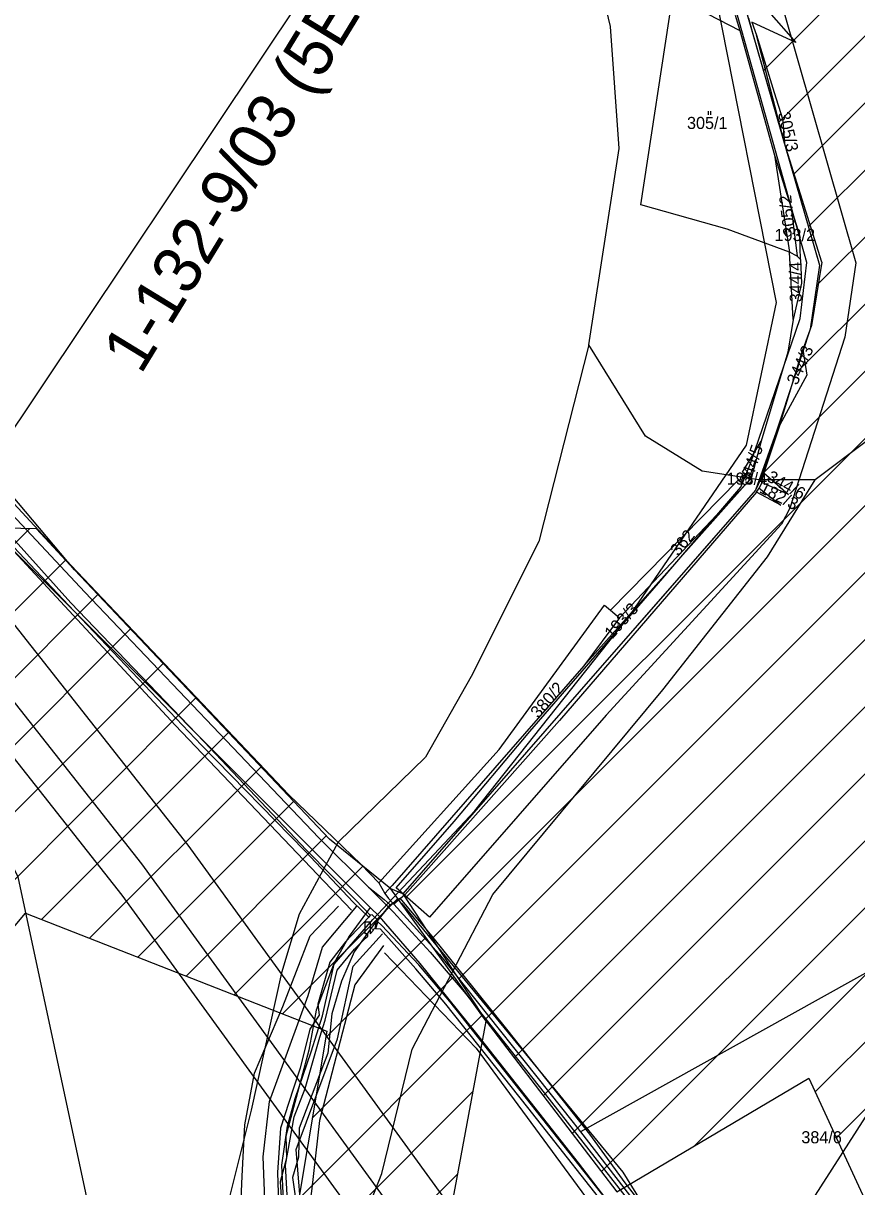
# Model space of a CAD drawing. Extents: x -564810 to -550519, y -1045831 to -1034011.
# Drawn here: x -553793.1 to -553441.6, y -1036611.1 to -1036120.6 of the extents above; entities that cross this region are included whole.
import ezdxf

# ---------------------------------------------------------------- set-up
doc = ezdxf.new("R2010")
doc.units = 0
for name, color, linetype in [('Interakční prvky', 7, 'Continuous'), ('KN stav', 7, 'Continuous'), ('Obvod KPU', 7, 'Continuous'), ('Odvodněné plochy', 7, 'Continuous'), ('Parcelní čísla', 7, 'Continuous'), ('Plynovod', 7, 'Continuous'), ('přeložka st silnice', 7, 'Continuous'), ('STG', 7, 'Continuous'), ('vodní toky', 7, 'Continuous'), ('Vrstva 12', 7, 'Continuous'), ('Vrstva 13', 7, 'Continuous'), ('Vrstva 16', 7, 'Continuous'), ('Vrstva 18', 7, 'Continuous'), ('Vrstva 33', 7, 'Continuous'), ('Vrstva 39', 7, 'Continuous'), ('zamokř ploch', 7, 'Continuous')]:
    doc.layers.add(name, color=color, linetype=linetype)

msp = doc.modelspace()

# ---------------------------------------------------------------- linework, layer by layer
at = {"layer": 'Interakční prvky'}
for points in [[(-553825.95, -1036312.25), (-553729.07, -1036416.54), (-553654.66, -1036494.47)], [(-553633.54, -1036491.59), (-553540.33, -1036604.94), (-553484.09, -1036695.78)], [(-553771.07, -1036735.2), (-553759.45, -1036726.36), (-553747.36, -1036724.03), (-553740.85, -1036707.75), (-553725.97, -1036699.38), (-553710.62, -1036688.21), (-553696.67, -1036658.9), (-553690.63, -1036630.99), (-553692.02, -1036598.43), (-553689.23, -1036575.17), (-553672.96, -1036530.5), (-553666.91, -1036510.03), (-553652.5, -1036492.82)], [(-553735.75, -1036735.34), (-553722.19, -1036712.85), (-553707.85, -1036701.22), (-553688.47, -1036686.49), (-553680.34, -1036652.38), (-553675.3, -1036627.95), (-553678.01, -1036595.39), (-553660.57, -1036548.71), (-553653.99, -1036518.08), (-553641.59, -1036504.51)], [(-553640.77, -1036512.49), (-553602.2, -1036552.69), (-553543.55, -1036632.27), (-553492.12, -1036717.48)]]:
    msp.add_lwpolyline(points, dxfattribs=at)
at = {"layer": 'KN stav'}
for p, q in [((-553532.75, -1036197.1), (-553519.25, -1036108.91)), ((-553519.25, -1036108.91), (-553490.93, -1036123.63)), ((-553492.88, -1036117.08), (-553490.93, -1036123.63)), ((-553478.77, -1036115.69), (-553467.32, -1036128.66)), ((-553490.93, -1036123.63), (-553476.26, -1036176.23)), ((-553467.32, -1036128.66), (-553485.9, -1036120.15)), ((-553485.9, -1036120.15), (-553483.93, -1036125.58)), ((-553483.93, -1036125.58), (-553476.49, -1036149.74)), ((-553472.16, -1036171.16), (-553483.93, -1036125.58)), ((-553476.49, -1036149.74), (-553473.02, -1036160.89)), ((-553473.02, -1036160.89), (-553472.62, -1036163.98)), ((-553472.62, -1036163.98), (-553472.16, -1036171.16)), ((-553456.39, -1036221.24), (-553472.16, -1036171.16)), ((-553476.26, -1036176.23), (-553470.07, -1036217.01)), ((-553476.26, -1036176.23), (-553469.36, -1036198.32)), ((-553496.34, -1036207.43), (-553532.75, -1036197.1)), ((-553469.36, -1036198.32), (-553466.71, -1036218.79)), ((-553465.67, -1036210.1), (-553469.36, -1036198.32)), ((-553470.07, -1036217.01), (-553496.34, -1036207.43)), ((-553465.36, -1036220.16), (-553465.67, -1036210.1)), ((-553466.71, -1036218.79), (-553470.07, -1036217.01)), ((-553468.42, -1036245.44), (-553470.07, -1036217.01)), ((-553466.71, -1036218.79), (-553465.36, -1036220.16)), ((-553465.36, -1036220.16), (-553464.93, -1036230.16)), ((-553456.39, -1036221.24), (-553460.72, -1036248.02)), ((-553464.93, -1036230.16), (-553468.42, -1036245.44)), ((-553468.42, -1036245.44), (-553470.65, -1036259.15)), ((-553460.72, -1036248.02), (-553464.4, -1036258.15)), ((-553470.65, -1036259.15), (-553481.98, -1036296.72)), ((-553474.08, -1036289.82), (-553464.4, -1036258.15)), ((-553464.4, -1036258.15), (-553462.69, -1036268.89)), ((-553462.69, -1036268.89), (-553474.08, -1036289.82)), ((-553834.79, -1036282.4), (-553772.85, -1036349.21)), ((-553474.08, -1036289.82), (-553480.81, -1036310.14)), ((-553489.8, -1036309.82), (-553481.98, -1036296.72)), ((-553481.98, -1036296.72), (-553486.04, -1036311.85)), ((-553646.86, -1036493.3), (-553836.37, -1036303.85)), ((-553489.8, -1036309.82), (-553487.91, -1036310.76)), ((-553486.9, -1036312.98), (-553489.8, -1036309.82)), ((-553487.91, -1036310.76), (-553486.04, -1036311.85)), ((-553481.65, -1036314.23), (-553480.81, -1036310.14)), ((-553480.81, -1036310.14), (-553470.4, -1036319.22)), ((-553545.53, -1036368.02), (-553491.7, -1036313.14)), ((-553541.65, -1036371.27), (-553488.65, -1036315.11)), ((-553488.65, -1036315.11), (-553540.01, -1036372.82)), ((-553491.7, -1036313.14), (-553488.65, -1036315.11)), ((-553486.9, -1036312.98), (-553488.65, -1036315.11)), ((-553486.04, -1036311.85), (-553486.9, -1036312.98)), ((-553481.65, -1036314.23), (-553482.75, -1036316.57)), ((-553470.4, -1036319.22), (-553481.65, -1036314.23)), ((-553483.87, -1036318.18), (-553567.05, -1036414.5)), ((-553483.87, -1036318.18), (-553482.75, -1036316.57)), ((-553473.59, -1036323.71), (-553483.87, -1036318.18)), ((-553482.75, -1036316.57), (-553473.59, -1036323.71)), ((-553772.85, -1036349.21), (-553691.27, -1036435.15)), ((-553592.4, -1036426.67), (-553548, -1036365.94)), ((-553548, -1036365.94), (-553545.53, -1036368.02)), ((-553545.53, -1036368.02), (-553541.65, -1036371.27)), ((-553541.65, -1036371.27), (-553556.66, -1036391.5)), ((-553540.01, -1036372.82), (-553556.66, -1036391.5)), ((-553556.66, -1036391.5), (-553637.57, -1036484.14)), ((-553567.05, -1036414.5), (-553632.22, -1036488.05)), ((-553643.15, -1036482.96), (-553592.4, -1036426.67)), ((-553691.27, -1036435.15), (-553681.2, -1036445.75)), ((-553681.2, -1036445.75), (-553650.68, -1036475.16)), ((-553650.68, -1036475.16), (-553643.15, -1036482.96)), ((-553643.15, -1036482.96), (-553640.66, -1036487.51)), ((-553637.57, -1036484.14), (-553640.66, -1036487.51)), ((-553640.66, -1036487.51), (-553639.09, -1036489.49)), ((-553639.09, -1036489.49), (-553636.83, -1036491.99)), ((-553632.22, -1036488.05), (-553636.83, -1036491.99)), ((-553636.83, -1036491.99), (-553617.64, -1036513.21)), ((-553646.86, -1036493.3), (-553655.73, -1036505.44)), ((-553642.94, -1036497.21), (-553653.52, -1036512.02)), ((-553642.94, -1036497.21), (-553646.86, -1036493.3)), ((-553625.8, -1036516.97), (-553642.94, -1036497.21)), ((-553655.73, -1036505.44), (-553662.03, -1036516.63)), ((-553653.52, -1036512.02), (-553658.93, -1036524.45)), ((-553416.78, -1036509.23), (-553558.07, -1036587.98)), ((-553662.03, -1036516.63), (-553669.55, -1036536.68)), ((-553601.8, -1036546.66), (-553625.8, -1036516.97)), ((-553617.64, -1036513.21), (-553561.22, -1036584.01)), ((-553658.93, -1036524.45), (-553663.03, -1036538.24)), ((-553669.55, -1036536.68), (-553672.64, -1036553.54)), ((-553663.03, -1036538.24), (-553664.73, -1036554.74)), ((-553558.94, -1036600.95), (-553601.8, -1036546.66)), ((-553672.64, -1036553.54), (-553682.35, -1036589.78)), ((-553664.73, -1036554.74), (-553676.84, -1036586.37)), ((-553561.22, -1036584.01), (-553558.07, -1036587.98)), ((-553682.35, -1036589.78), (-553682.15, -1036599)), ((-553676.84, -1036586.37), (-553677.04, -1036598.58)), ((-553558.07, -1036587.98), (-553522.25, -1036634.24)), ((-553682.15, -1036599), (-553684.85, -1036609.03)), ((-553677.04, -1036598.58), (-553679.54, -1036607.2)), ((-553529.26, -1036639.79), (-553558.94, -1036600.95)), ((-553684.85, -1036609.03), (-553683.95, -1036621.49)), ((-553679.54, -1036607.2), (-553677.24, -1036623.69))]:
    msp.add_line(p, q, dxfattribs=at)
at = {"layer": 'Obvod KPU'}
for p, q in [((-553487.26, -1036118.39), (-553485.61, -1036124.55)), ((-553485.61, -1036124.55), (-553457.31, -1036222.6)), ((-553457.31, -1036222.6), (-553461.25, -1036249.5)), ((-553461.25, -1036249.5), (-553482.03, -1036312.59)), ((-553771.48, -1036351.02), (-553831.87, -1036279.39)), ((-553482.03, -1036312.59), (-553484.33, -1036317.36)), ((-553484.33, -1036317.36), (-553558.69, -1036402.45)), ((-553663.97, -1036464.5), (-553771.48, -1036351.02)), ((-553558.69, -1036402.45), (-553633.04, -1036487.54)), ((-553638.09, -1036485.44), (-553663.97, -1036464.5)), ((-553633.04, -1036487.54), (-553638.09, -1036485.44))]:
    msp.add_line(p, q, dxfattribs=at)
at = {"layer": 'Odvodněné plochy'}
for points in [[(-553553.49, -1035859.8), (-553552.15, -1035894.88), (-553519.64, -1036008.47), (-553491.77, -1036103.09), (-553457.31, -1036222.6), (-553461.25, -1036249.5), (-553474.92, -1036290.99), (-553484.33, -1036317.36), (-553536.13, -1036376.63), (-553558.69, -1036402.45), (-553633.04, -1036487.54)], [(-553787.54, -1036333.77), (-553960.53, -1036330.09), (-553891.52, -1036520.61), (-553816.99, -1036525.22), (-553792.14, -1036495.76), (-553665.16, -1036545.47), (-553681.17, -1036641.26), (-553702.88, -1036687.85), (-553719.72, -1036719.83), (-553750.41, -1036741.97), (-553768.51, -1036756.72)], [(-553768.51, -1036756.72), (-553699.2, -1036763.97), (-553639.39, -1036761.21), (-553620.07, -1036660.88), (-553597.98, -1036541.23), (-553638.09, -1036485.44), (-553663.97, -1036464.5), (-553771.48, -1036351.02), (-553787.54, -1036333.77)], [(-553633.04, -1036487.54), (-553597.98, -1036541.23), (-553542.77, -1036613.21), (-553461.8, -1036565.34), (-553407.51, -1036683.16)]]:
    msp.add_lwpolyline(points, dxfattribs=at)
at = {"layer": 'Plynovod'}
for points in [[(-554428.56, -1035578.55), (-554428.56, -1035578.55), (-554428.56, -1035578.55), (-554027.79, -1036081.22), (-553723.76, -1036467.01), (-553550.38, -1036705.78), (-553550.38, -1036705.78), (-553522.74, -1037110.43), (-553438.57, -1037242.38), (-553213.69, -1037591.73), (-553193.58, -1037703.57), (-553145.84, -1037777.72), (-553110.67, -1037838.04), (-552972.47, -1038070.52), (-552972.47, -1038070.52), (-552302.85, -1038878.56)], [(-552322.24, -1038886.46), (-552991.86, -1038078.43), (-553130.06, -1037845.94), (-553165.24, -1037785.62), (-553212.98, -1037711.48), (-553233.08, -1037599.64), (-553457.96, -1037250.28), (-553542.14, -1037118.33), (-553569.78, -1036713.69), (-553743.15, -1036474.92), (-554047.18, -1036089.12), (-554447.95, -1035586.45)], [(-552330.5, -1038899.71), (-553000.12, -1038091.67), (-553138.32, -1037859.19), (-553173.5, -1037798.87), (-553221.24, -1037724.72), (-553241.34, -1037612.88), (-553466.22, -1037263.53), (-553550.4, -1037131.58), (-553578.03, -1036726.93), (-553751.41, -1036488.16), (-554055.44, -1036102.37), (-554456.21, -1035599.7)]]:
    msp.add_lwpolyline(points, dxfattribs=at)
at = {"layer": 'přeložka st silnice'}
for p, q in [((-553481.01, -1036140.41), (-552697.87, -1035357.28)), ((-553474.68, -1036162.37), (-552682.51, -1035370.2)), ((-553468.35, -1036184.32), (-552667.15, -1035383.12)), ((-553467.43, -1036268.26), (-552586.45, -1035387.28)), ((-553462.02, -1036206.28), (-552641.92, -1035386.18)), ((-553458.56, -1036231.1), (-552614.18, -1035386.73)), ((-553482.16, -1036311.27), (-552565.91, -1035395.03)), ((-553631.89, -1036489.29), (-552554.3, -1035411.7)), ((-553620.72, -1036506.41), (-552540.26, -1035425.94)), ((-553609.55, -1036523.52), (-552524.29, -1035438.26)), ((-553598.38, -1036540.63), (-552506.61, -1035448.86)), ((-553586.14, -1036556.67), (-552488.92, -1035459.46)), ((-553573.86, -1036572.68), (-552468.67, -1035467.49)), ((-553561.58, -1036588.69), (-552444.54, -1035471.65)), ((-553549.3, -1036604.69), (-552440.21, -1035495.6)), ((-553510.4, -1036594.07), (-552464.36, -1035548.03)), ((-553459.14, -1036571.1), (-552479.47, -1035591.43)), ((-553450.22, -1036590.46), (-552453.62, -1035593.86)), ((-553914.36, -1036457.56), (-553790.51, -1036333.71)), ((-553906.84, -1036478.32), (-553775.36, -1036346.85)), ((-553899.32, -1036499.09), (-553761.64, -1036361.41)), ((-553891.8, -1036519.85), (-553747.88, -1036375.93)), ((-553865.86, -1036522.2), (-553734.12, -1036390.46)), ((-553839.22, -1036523.84), (-553720.36, -1036404.98)), ((-553785.47, -1036498.38), (-553706.6, -1036419.5)), ((-553765.14, -1036506.33), (-553692.84, -1036434.03)), ((-553744.81, -1036514.29), (-553679.08, -1036448.55)), ((-553724.48, -1036522.24), (-553665.32, -1036463.08)), ((-553704.16, -1036530.2), (-553649.87, -1036475.91)), ((-553683.83, -1036538.16), (-553635.17, -1036489.5)), ((-553665.62, -1036548.23), (-553623.34, -1036505.96)), ((-553671.3, -1036582.19), (-553611.51, -1036522.41)), ((-553676.97, -1036616.15), (-553599.68, -1036538.87)), ((-553687.6, -1036655.07), (-553603.47, -1036570.93)), ((-553714.87, -1036710.62), (-553609.87, -1036605.62))]:
    msp.add_line(p, q, dxfattribs=at)
msp.add_lwpolyline([(-552359.45, -1038509.27), (-552838.68, -1038201.82), (-552981.64, -1038092.23), (-553086.65, -1037975.23), (-553204.95, -1037781.11), (-553324.39, -1037500.52), (-553448.24, -1037281.74), (-553591.55, -1037076.57), (-553686.12, -1036910.24), (-553749.25, -1036695.02), (-553795.26, -1036480.46), (-553954.63, -1036164.34)], dxfattribs=at)
at = {"layer": 'STG'}
for points in [[(-553433.4, -1036096.2), (-553418.7, -1036230.35), (-553437.07, -1036296.5), (-553459.11, -1036313.04), (-553483, -1036313.04), (-553506.88, -1036309.36), (-553530.76, -1036294.66), (-553554.64, -1036256.07), (-553541.78, -1036173.38), (-553545.46, -1036121.93), (-553567.5, -1036030.05)], [(-553554.64, -1036256.07), (-553575.77, -1036339.04), (-553604.25, -1036396), (-553623.53, -1036430), (-553660.28, -1036465.83), (-553676.81, -1036496.15), (-553684.16, -1036520.96), (-553697.02, -1036578.84), (-553707.12, -1036619.27), (-553720.9, -1036651.43), (-553758.56, -1036695.53), (-553821.02, -1036712.99)], [(-554191.29, -1036914.66), (-554077.3, -1036882.97), (-554022.19, -1036871.02), (-553937.68, -1036830.59), (-553890.83, -1036810.38), (-553821.94, -1036788.33), (-553758.56, -1036762.6), (-553729.17, -1036744.23), (-553708.96, -1036724.93), (-553686.91, -1036697.37), (-553658.44, -1036647.75), (-553641.91, -1036605.49), (-553629.05, -1036553.12), (-553595.06, -1036487.88), (-553523.41, -1036401.52), (-553479.32, -1036345.47), (-553459.11, -1036313.04)]]:
    msp.add_lwpolyline(points, dxfattribs=at)
at = {"layer": 'vodní toky'}
for p, q in [((-553647.46, -1036497.38), (-553657.17, -1036507.88)), ((-553648.87, -1036504.42), (-553648.87, -1036499.42)), ((-553648.87, -1036499.42), (-553647.87, -1036499.42)), ((-553645.71, -1036502.42), (-553644.78, -1036502.19)), ((-553644.78, -1036502.19), (-553644, -1036498.32)), ((-553653.45, -1036510.98), (-553648.74, -1036506.26)), ((-553647.87, -1036504.42), (-553648.87, -1036504.42)), ((-553648.74, -1036506.26), (-553647.87, -1036505.39)), ((-553647.87, -1036505.39), (-553647.87, -1036504.42)), ((-553646.87, -1036504.4), (-553645.36, -1036502.89)), ((-553645.36, -1036502.89), (-553645.71, -1036502.42)), ((-553657.17, -1036507.88), (-553663.9, -1036516.35)), ((-553660.71, -1036519.74), (-553653.45, -1036510.98)), ((-553663.9, -1036516.35), (-553668.95, -1036534.06)), ((-553665.74, -1036540.8), (-553660.71, -1036519.74)), ((-553668.95, -1036534.06), (-553668.3, -1036538.76)), ((-553668.3, -1036538.76), (-553672.32, -1036544.69)), ((-553668.01, -1036548.05), (-553665.74, -1036540.8)), ((-553672.32, -1036544.69), (-553676.33, -1036561.11)), ((-553674.3, -1036569.6), (-553668.01, -1036548.05)), ((-553676.33, -1036561.11), (-553679.36, -1036569.92)), ((-553679.36, -1036569.92), (-553684.64, -1036586.37)), ((-553678.83, -1036581.64), (-553674.3, -1036569.6)), ((-553682.54, -1036601.94), (-553678.83, -1036581.64)), ((-553684.64, -1036586.37), (-553685.89, -1036605.01)), ((-553685.89, -1036605.01), (-553685.13, -1036629.49)), ((-553680.89, -1036630.32), (-553682.54, -1036601.94))]:
    msp.add_line(p, q, dxfattribs=at)
for points in [[(-553644, -1036498.32), (-553646.05, -1036496.43), (-553646.89, -1036496.6), (-553647.46, -1036497.38)], [(-553647.87, -1036499.42), (-553646.87, -1036499.42), (-553646.87, -1036504.4)]]:
    msp.add_lwpolyline(points, dxfattribs=at)
at = {"layer": 'Vrstva 12'}
msp.add_line((-553806.87, -1036306), (-553551.06, -1035923.11), dxfattribs=at)
at = {"layer": 'Vrstva 16'}
msp.add_lwpolyline([(-553156.59, -1036068.23), (-553271.19, -1036329.95), (-553326.01, -1036402.23), (-553438.12, -1036581.7), (-553500.41, -1036678.91), (-553537.78, -1036773.63), (-553654.88, -1036898.25), (-553794.4, -1036983), (-553946.38, -1037072.73), (-554030.85, -1037138.79), (-554140.47, -1037236), (-554172.86, -1037275.88), (-554409.55, -1037435.4), (-554469.35, -1037482.76), (-554516.68, -1037530.12), (-554559.04, -1037579.97), (-554569, -1037664.72), (-554661.19, -1037749.47), (-554907.84, -1037851.66), (-555066.31, -1037953.36)], dxfattribs=at)
at = {"layer": 'Vrstva 18'}
for points in [[(-553472.86, -1036114.2), (-553442, -1036221.57), (-553446.6, -1036252.96), (-553469.92, -1036324.93), (-553473.39, -1036331.76), (-553547.34, -1036412.25), (-553621.74, -1036497.41), (-553635.86, -1036485.07), (-553611.47, -1036457.1), (-553579.51, -1036419.15), (-553523.46, -1036354.56), (-553490.57, -1036316.2), (-553486.45, -1036306.22), (-553465.56, -1036245.08), (-553462.7, -1036221.42), (-553501.09, -1036084.57)], [(-553770.65, -1036729.78), (-553747.74, -1036712.03), (-553727.13, -1036682.83), (-553708.23, -1036669.09), (-553701.93, -1036632.44), (-553700.79, -1036606.67), (-553699.64, -1036584.91), (-553695.63, -1036563.16), (-553683.61, -1036535.1), (-553672.16, -1036505.32), (-553660.13, -1036492.72)], [(-553641.24, -1036509.33), (-553653.26, -1036525.94), (-553668.15, -1036583.2), (-553671.59, -1036612.97), (-553676.74, -1036649.05), (-553689.34, -1036683.98), (-553697.35, -1036696), (-553716.25, -1036709.74), (-553738.01, -1036738.37)]]:
    msp.add_lwpolyline(points, dxfattribs=at)
at = {"layer": 'Vrstva 33'}
msp.add_lwpolyline([(-553682.84, -1036628.58), (-553684.01, -1036601.93), (-553681.67, -1036585.53), (-553678.45, -1036573.81), (-553671.72, -1036554.19), (-553666.96, -1036539), (-553661.98, -1036517.27), (-553645.66, -1036498.39), (-553602.7, -1036452.62), (-553537.04, -1036369.87), (-553488.07, -1036298.48), (-553475.48, -1036238.29), (-553500.67, -1036110.91)], dxfattribs=at)
at = {"layer": 'Vrstva 39'}
for p, q in [((-553818.58, -1036305.58), (-553767.18, -1036360.43)), ((-553773.09, -1036364.9), (-553825.36, -1036306.82)), ((-553716.89, -1036423.57), (-553773.09, -1036364.9)), ((-553767.18, -1036360.43), (-553710.4, -1036419.94)), ((-553673.69, -1036469.12), (-553716.89, -1036423.57)), ((-553710.4, -1036419.94), (-553668.5, -1036464.03)), ((-553668.5, -1036464.03), (-553647.56, -1036484.8)), ((-553653.02, -1036490.1), (-553673.69, -1036469.12)), ((-553647.56, -1036484.8), (-553636.93, -1036495.37)), ((-553646.89, -1036496.6), (-553653.02, -1036490.1)), ((-553646.05, -1036496.43), (-553646.89, -1036496.6)), ((-553644, -1036498.32), (-553646.05, -1036496.43)), ((-553636.93, -1036495.37), (-553621.51, -1036512.17)), ((-553643.58, -1036498.66), (-553644, -1036498.32)), ((-553643.65, -1036499.43), (-553643.58, -1036498.66)), ((-553641.98, -1036500.89), (-553643.65, -1036499.43)), ((-553626.3, -1036517.56), (-553641.98, -1036500.89)), ((-553621.51, -1036512.17), (-553607.23, -1036528.86)), ((-553613.3, -1036533.01), (-553626.3, -1036517.56)), ((-553607.23, -1036528.86), (-553572.91, -1036572.12)), ((-553578.81, -1036576.53), (-553613.3, -1036533.01)), ((-553572.91, -1036572.12), (-553531.21, -1036625.29)), ((-553539.33, -1036626.41), (-553578.81, -1036576.53))]:
    msp.add_line(p, q, dxfattribs=at)
for points in [[(-553990.76, -1036106.5), (-553965.06, -1036139.47), (-553956.34, -1036149.93), (-553924.62, -1036186.36), (-553902.22, -1036211.43), (-553889.25, -1036225.98), (-553857, -1036262.55), (-553837.96, -1036283.91), (-553823.31, -1036300.33), (-553818.58, -1036305.58), (-553767.18, -1036360.43), (-553710.4, -1036419.94), (-553668.5, -1036464.03), (-553647.56, -1036484.8), (-553640.94, -1036489.99), (-553638.44, -1036492.22), (-553643.58, -1036498.66)], [(-553643.64, -1036498.65), (-553646.05, -1036496.43), (-553646.89, -1036496.6), (-553647.46, -1036497.38), (-553650.83, -1036494.15), (-553653.94, -1036491.11), (-553674.21, -1036469.64), (-553718, -1036424.87), (-553774.09, -1036365.85), (-553811.1, -1036326.64), (-553825.54, -1036313.15), (-553828.54, -1036306.91), (-553831.65, -1036303.32), (-553842.52, -1036291.12), (-553845.12, -1036287.63), (-553862.75, -1036267.96), (-553895.69, -1036231.98), (-553910.87, -1036216.95), (-553932.99, -1036192.62), (-553965.47, -1036155.95), (-553973.4, -1036146.37), (-553999.14, -1036114.51)], [(-553541.11, -1036627.36), (-553580.33, -1036577.6), (-553614.93, -1036534.11), (-553627.62, -1036519.2), (-553642.47, -1036502.53), (-553644.39, -1036502.38), (-553643.65, -1036499.43), (-553643.58, -1036498.66), (-553638.44, -1036492.22), (-553634.36, -1036489.43), (-553621.52, -1036504.52), (-553588.74, -1036545.37), (-553554.31, -1036588.91), (-553539.38, -1036609.38), (-553526.14, -1036626.63)]]:
    msp.add_lwpolyline(points, dxfattribs=at)
at = {"layer": 'zamokř ploch'}
for p, q in [((-553504.25, -1036157.59), (-553504.25, -1036159.09)), ((-553503.25, -1036157.59), (-553503.25, -1036159.09))]:
    msp.add_line(p, q, dxfattribs=at)

# ---------------------------------------------------------------- texts
at = {"layer": 'Parcelní čísla'}
for s, rotation, p in [('305/3', 283.0813, (-553474.92, -1036158.5)), ('305/1', 359.9138, (-553513.22, -1036165.12)), ('305/2', 96.6944, (-553467.38, -1036209.72)), ('344/4', 91.0577, (-553464.79, -1036238.13)), ('344/3', 65.4773, (-553466.82, -1036273.42)), ('344/5', 71.2146, (-553486.55, -1036315.49)), ('344/6', 330.6718, (-553480.02, -1036313.25)), ('182/3', 332.6925, (-553483.11, -1036318.16)), ('362', 50.3055, (-553516.88, -1036345.47)), ('193/3', 48.0361, (-553544.77, -1036380.41)), ('380/2', 48.5081, (-553575.92, -1036413.88))]:
    msp.add_text(s, height=5.1, rotation=rotation, dxfattribs=at).set_placement(p)
for s, p in [('193/2', (-553476.29, -1036212.36)), ('193/4', (-553496.52, -1036315.08)), ('384/6', (-553465, -1036592.75))]:
    msp.add_text(s, height=5.1, dxfattribs=at).set_placement(p)
at = {"layer": 'Vrstva 13'}
msp.add_text('1-132-9/03 (5E5)', height=20, rotation=58.5928, dxfattribs=at).set_placement((-553743.56, -1036269.05))

doc.saveas('drawing.dxf')
